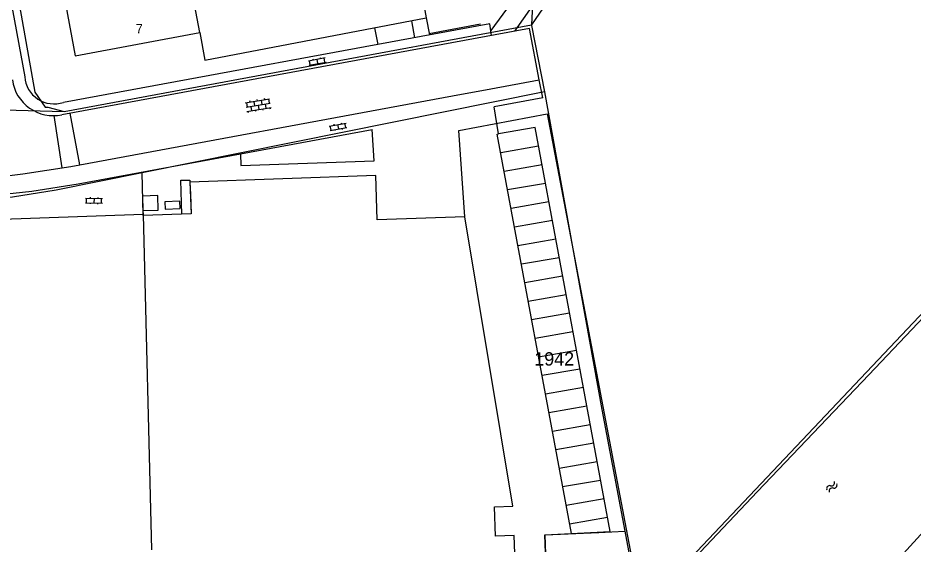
# Model space of a CAD drawing. Extents: x 148816 to 151297, y 399515 to 402500.
# Drawn here: x 150188.7 to 150309, y 400624.4 to 400695 of the extents above; entities that cross this region are included whole.
import ezdxf

# ---------------------------------------------------------------- set-up
doc = ezdxf.new("R2010")
doc.units = 0
for name, color, linetype in [('B01 Hoofdgebouw  [T] Norm', 7, 'Continuous'), ('B01 hoofgebouw', 7, 'Continuous'), ('B02 Bijgebouw  [T] Norm', 7, 'Continuous'), ('B03 Overig opstal  [D] Norm', 7, 'Continuous'), ('G01 perceelsgrens', 7, 'Continuous'), ('S02 Open verharding  Norm', 7, 'Continuous'), ('S05 Water  Norm', 7, 'Continuous'), ('T03 Hek raster  [D] Norm', 7, 'Continuous'), ('T04 Haag heg  [D] Gem', 7, 'Continuous'), ('T09 Insteek water  [T] Norm', 7, 'Continuous'), ('V00 Kant verharding algemeen  [T] Norm', 7, 'Continuous'), ('V00 Kant verharding algemeen secundair  [T] Gem', 7, 'Continuous'), ('Z01 perceelnummer', 7, 'Continuous'), ('Z02 Huisnummer  [Tekst] Norm', 7, 'Continuous')]:
    doc.layers.add(name, color=color, linetype=linetype)

msp = doc.modelspace()

# ---------------------------------------------------------------- linework, layer by layer
at = {"layer": 'B01 Hoofdgebouw  [T] Norm'}
msp.add_lwpolyline([(150191.64, 400715.82), (150196.44, 400689.94), (150213.16, 400693.04), (150211.09, 400704.14), (150229.23, 400707.51), (150226.49, 400722.25), (150208.36, 400718.92)], close=True, dxfattribs=at)
msp.add_lwpolyline([(150255.95, 400610), (150255.4, 400625.52), (150252.89, 400625.42), (150252.76, 400629.37), (150255.22, 400629.46), (150248.78, 400668.3), (150237.01, 400667.88), (150236.82, 400673.87), (150211.85, 400672.98), (150212, 400668.72), (150205.57, 400668.49), (150205.57, 400668.61), (150131.07, 400665.96)], dxfattribs=at)
at = {"layer": 'B01 hoofgebouw'}
for points in [[(150191.64, 400715.82), (150196.44, 400689.94), (150213.16, 400693.04), (150211.09, 400704.14), (150229.23, 400707.51), (150226.49, 400722.25), (150208.36, 400718.92), (150191.64, 400715.82)], [(150255.95, 400610), (150255.4, 400625.52), (150252.89, 400625.42), (150252.76, 400629.37), (150255.22, 400629.46), (150248.78, 400668.3), (150237.01, 400667.88), (150236.82, 400673.87), (150211.85, 400672.98), (150211.91, 400671.33), (150212, 400668.72), (150205.57, 400668.49), (150205.57, 400668.61)], [(150207.52, 400671.17), (150205.47, 400671.1), (150205.54, 400669.15), (150207.59, 400669.22), (150207.52, 400671.17)], [(150208.52, 400669.34), (150210.53, 400669.41), (150210.5, 400670.41), (150208.49, 400670.34), (150208.52, 400669.34)], [(150205.57, 400668.61), (150131.07, 400665.96), (150131.12, 400664.71), (150128.72, 400664.62)]]:
    msp.add_lwpolyline(points, dxfattribs=at)
at = {"layer": 'B02 Bijgebouw  [T] Norm'}
for points in [[(150207.52, 400671.17), (150205.47, 400671.1), (150205.54, 400669.15), (150207.59, 400669.22)], [(150208.52, 400669.34), (150210.53, 400669.41), (150210.5, 400670.41), (150208.49, 400670.34)]]:
    msp.add_lwpolyline(points, close=True, dxfattribs=at)
at = {"layer": 'B03 Overig opstal  [D] Norm'}
msp.add_lwpolyline([(150210.76, 400668.67), (150210.6, 400673.23), (150211.84, 400673.22), (150211.85, 400672.98)], dxfattribs=at)
at = {"layer": 'G01 perceelsgrens'}
for points in [[(150161.55, 400816.54), (150166.39, 400798.59), (150171.21, 400780.89), (150178.42, 400753.55), (150183.16, 400727.99), (150188.48, 400699.44), (150191.03, 400685.06), (150192.39, 400683.02), (150192.74, 400683.05), (150194.95, 400682.45)], [(150296.65, 400740.73), (150297.18, 400740.68), (150329.19, 400749.48), (150331.81, 400750.15), (150344.16, 400755.77), (150350.39, 400789.08), (150367.59, 400805.49), (150375.25, 400804.71), (150382.73, 400794.36), (150386.71, 400779.18), (150387.63, 400761.93), (150387.76, 400750.49), (150383.81, 400740.02), (150376.46, 400728.61), (150360.92, 400710.61), (150339.99, 400686.75), (150314.5, 400659.9), (150272.87, 400615.88), (150272.35, 400614.88)], [(150370.07, 400500), (150364.31, 400510.65), (150343.9, 400538.77), (150328.46, 400555.76), (150313.53, 400572.26), (150301.64, 400579.11), (150295.43, 400584.76), (150288.96, 400595.19), (150291.22, 400604.99), (150318.19, 400634.66), (150340.67, 400659.51), (150365.18, 400684.1), (150373.91, 400692.93), (150390.96, 400711.75), (150406.32, 400733.75), (150409.4, 400738.01), (150409.1, 400742.54)], [(150296.65, 400740.73), (150302.52, 400707.86), (150293.88, 400706.36), (150261.93, 400700.26), (150257.73, 400694.08)], [(150256.33, 400738.45), (150259.13, 400723.28), (150257.73, 400694.08)], [(150194.95, 400682.45), (150257.73, 400694.08)], [(150257.73, 400694.08), (150257.73, 400693.99), (150259.46, 400685.1)], [(150259.46, 400685.1), (150205.43, 400674.2)], [(150259.46, 400685.1), (150267.18, 400642.45), (150270.25, 400626.09)], [(150178.84, 400682.9), (150194.95, 400682.45)], [(150205.43, 400674.2), (150193.88, 400671.87), (150188, 400670.96), (150173.45, 400670.69), (150128.66, 400669.19), (150105.43, 400668.36), (150100.75, 400664.12)], [(150205.57, 400668.61), (150205.43, 400674.2)], [(150205.57, 400668.61), (150206.66, 400623.57)], [(150259.55, 400625.6), (150266.78, 400625.93)], [(150266.78, 400625.93), (150270.25, 400626.09)], [(150270.25, 400626.09), (150272.35, 400614.88)], [(150260.09, 400610.15), (150259.55, 400625.6)]]:
    msp.add_lwpolyline(points, dxfattribs=at)
at = {"layer": 'S02 Open verharding  Norm'}
for p, q in [((150227.75, 400689.27), (150230.02, 400689.68)), ((150228.37, 400689.53), (150228.39, 400689.39)), ((150228.88, 400689.48), (150228.99, 400688.89)), ((150229.35, 400689.71), (150229.38, 400689.57)), ((150229.98, 400689.07), (150229.87, 400689.66)), ((150227.86, 400688.68), (150230.12, 400689.09)), ((150228.01, 400688.71), (150227.9, 400689.3)), ((150228.5, 400688.8), (150228.53, 400688.65)), ((150229.48, 400688.98), (150229.51, 400688.83)), ((150219.28, 400683.62), (150222.54, 400684.17)), ((150219.38, 400683.03), (150222.64, 400683.58)), ((150219.43, 400683.64), (150219.53, 400683.05)), ((150219.93, 400683.73), (150219.9, 400683.87)), ((150220.42, 400683.81), (150220.52, 400683.22)), ((150220.91, 400683.89), (150220.89, 400684.04)), ((150221.4, 400683.98), (150221.5, 400683.39)), ((150221.9, 400684.06), (150221.87, 400684.21)), ((150222.1, 400682.88), (150222, 400683.47)), ((150222.39, 400684.14), (150222.49, 400683.55)), ((150219.49, 400682.43), (150222.74, 400682.99)), ((150219.63, 400682.46), (150219.66, 400682.31)), ((150220.02, 400683.13), (150220.12, 400682.54)), ((150220.62, 400682.63), (150220.64, 400682.48)), ((150221.01, 400683.3), (150221.11, 400682.71)), ((150221.6, 400682.79), (150221.63, 400682.65)), ((150222.59, 400682.96), (150222.61, 400682.81)), ((150230.55, 400680.5), (150232.82, 400680.9)), ((150230.66, 400679.91), (150232.92, 400680.31)), ((150230.8, 400679.94), (150230.7, 400680.53)), ((150231.16, 400680.76), (150231.19, 400680.61)), ((150231.3, 400680.02), (150231.32, 400679.88)), ((150231.68, 400680.7), (150231.79, 400680.11)), ((150232.15, 400680.94), (150232.18, 400680.79)), ((150232.28, 400680.2), (150232.31, 400680.05)), ((150232.77, 400680.29), (150232.67, 400680.88)), ((150197.81, 400670.79), (150200.11, 400670.75)), ((150197.95, 400670.19), (150197.96, 400670.79)), ((150198.46, 400670.93), (150198.46, 400670.78)), ((150198.96, 400670.77), (150198.95, 400670.17)), ((150199.46, 400670.91), (150199.46, 400670.76)), ((150199.95, 400670.15), (150199.96, 400670.75)), ((150197.8, 400670.19), (150200.1, 400670.15)), ((150198.45, 400670.18), (150198.45, 400670.03)), ((150199.45, 400670.16), (150199.45, 400670.01))]:
    msp.add_line(p, q, dxfattribs=at)
at = {"layer": 'S05 Water  Norm'}
for centre, start, end in [((150297.78, 400631.79), 74.3137, 198.1687), ((150298.1, 400631.48), 74.3137, 198.1687), ((150298.01, 400632.61), 254.3137, 18.1687), ((150298.33, 400632.3), 254.3137, 18.1687)]:
    msp.add_arc(centre, 0.425, start, end, dxfattribs=at)
at = {"layer": 'T03 Hek raster  [D] Norm'}
msp.add_lwpolyline([(150213.16, 400693.04), (150213.84, 400689.35), (150243.59, 400695.02), (150244.01, 400692.73)], dxfattribs=at)
at = {"layer": 'T04 Haag heg  [D] Gem'}
msp.add_line((150205.54, 400669.15), (150205.57, 400668.61), dxfattribs=at)
for points in [[(150243.98, 400692.91), (150250.86, 400694.23)], [(150248.75, 400668.3), (150247.96, 400679.91), (150259.81, 400682.14)], [(150259.81, 400682.14), (150272.55, 400615.32)]]:
    msp.add_lwpolyline(points, dxfattribs=at)
at = {"layer": 'T09 Insteek water  [T] Norm'}
msp.add_lwpolyline([(150393.49, 400749.91), (150392.99, 400746.66), (150388.71, 400738.53), (150387.29, 400737.08), (150377.58, 400728.32), (150365.24, 400713), (150343.08, 400689.43), (150320.34, 400665.35), (150303.02, 400647.08), (150288.09, 400631.41), (150275.74, 400618.4)], dxfattribs=at)
at = {"layer": 'V00 Kant verharding algemeen  [T] Norm'}
for p, q in [((150258.7, 400702.28), (150252.26, 400693.31)), ((150260.78, 400700.84), (150255.45, 400693.24)), ((150241.59, 400694.64), (150242, 400692.36)), ((150257.45, 400693.61), (150194.62, 400682.02)), ((150252.12, 400694.22), (150194.85, 400683.67)), ((150236.64, 400693.7), (150237.07, 400691.45)), ((150252.36, 400692.67), (150252.12, 400694.22)), ((150259.23, 400684.28), (150258.76, 400686.69)), ((150195.83, 400675.06), (150247.1, 400684.54)), ((150259.23, 400684.28), (150252.71, 400683.08)), ((150196.85, 400672.75), (150236.3, 400680.04)), ((150189.42, 400674.06), (150195.83, 400675.06)), ((150186.53, 400673.74), (150189.42, 400674.06)), ((150190.61, 400671.73), (150196.85, 400672.75)), ((150184.37, 400671.11), (150190.61, 400671.73))]:
    msp.add_line(p, q, dxfattribs=at)
for points in [[(150231.62, 400750.54), (150230.59, 400750.36), (150231.41, 400745.5), (150220.38, 400743.6), (150187.48, 400738.28), (150181.86, 400734.84), (150180.85, 400734.68), (150189.65, 400687.12)], [(150253.39, 400715.76), (150253.83, 400713.4), (150240.67, 400710.98), (150243.59, 400695.02)], [(150252.27, 400685.49), (150258.76, 400686.69), (150257.45, 400693.61)], [(150268.28, 400626.04), (150258.19, 400680.3), (150253.27, 400679.43), (150252.71, 400683.08)], [(150218.62, 400676.77), (150218.66, 400675.21), (150236.6, 400675.84), (150236.3, 400680.04)], [(150253.76, 400588.88), (150254.88, 400588.8), (150255.96, 400600.81), (150249.96, 400601.38), (150249.91, 400603.28), (150260.32, 400603.72), (150259.53, 400625.59), (150268.28, 400626.04)]]:
    msp.add_lwpolyline(points, dxfattribs=at)
for centre, radius, start, end in [((150193.59, 400687.42), 3.95, 184.3304, 288.5441), ((150193.49, 400687.45), 5.55, 187.8713, 281.8089)]:
    msp.add_arc(centre, radius, start, end, dxfattribs=at)
at = {"layer": 'V00 Kant verharding algemeen secundair  [T] Gem'}
for p, q in [((150247.1, 400684.54), (150252.27, 400685.49)), ((150193.56, 400681.9), (150194.65, 400674.88)), ((150195.73, 400682.22), (150197.01, 400675.28))]:
    msp.add_line(p, q, dxfattribs=at)
for points in [[(150263.07, 400625.77), (150253.12, 400679.41), (150253.27, 400679.43)], [(150258.66, 400677.78), (150253.59, 400676.89)], [(150259.13, 400675.29), (150254.05, 400674.4)], [(150259.59, 400672.79), (150254.51, 400671.91)], [(150260.05, 400670.3), (150254.97, 400669.42)], [(150260.52, 400667.81), (150255.43, 400666.92)], [(150260.98, 400665.32), (150255.9, 400664.43)], [(150261.44, 400662.82), (150256.36, 400661.94)], [(150261.9, 400660.33), (150256.82, 400659.45)], [(150262.37, 400657.84), (150257.28, 400656.95)], [(150262.83, 400655.35), (150257.74, 400654.46)], [(150263.29, 400652.85), (150258.21, 400651.97)], [(150263.76, 400650.36), (150258.67, 400649.47)], [(150264.22, 400647.87), (150259.13, 400646.98)], [(150264.68, 400645.38), (150259.59, 400644.49)], [(150265.15, 400642.88), (150260.06, 400642)], [(150265.61, 400640.39), (150260.52, 400639.5)], [(150266.07, 400637.9), (150260.98, 400637.01)], [(150266.54, 400635.41), (150261.44, 400634.52)], [(150267, 400632.91), (150261.9, 400632.03)], [(150267.46, 400630.42), (150262.37, 400629.53)], [(150267.93, 400627.93), (150262.83, 400627.04)]]:
    msp.add_lwpolyline(points, dxfattribs=at)

# ---------------------------------------------------------------- texts
at = {"layer": 'Z01 perceelnummer'}
msp.add_text('1942', height=1.8, dxfattribs=at).set_placement((150258.09, 400648.33))
at = {"layer": 'Z02 Huisnummer  [Tekst] Norm'}
msp.add_text('7', height=1.25, dxfattribs=at).set_placement((150204.58, 400692.94))

doc.saveas('drawing.dxf')
